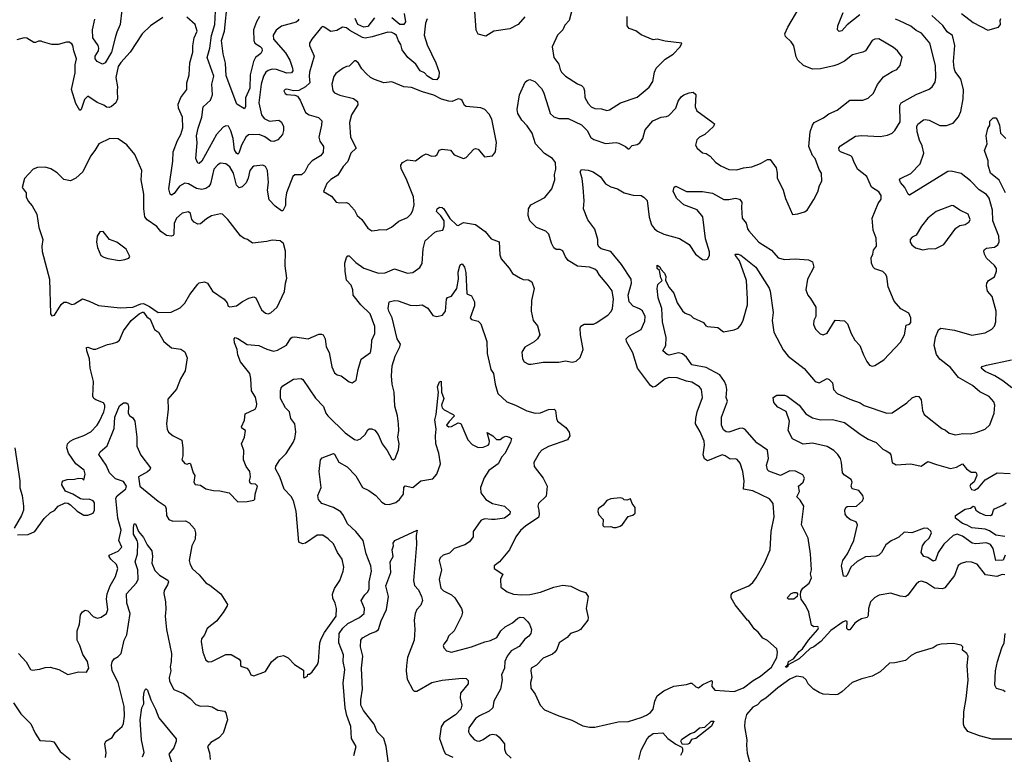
# Model space of a CAD drawing. Extents: x 1690054 to 1842981, y 782881 to 914114.
# Tile 388 of 656: x 1766622 to 1774040, y 865645 to 871181. Entities that reach past the tile are written whole.
import ezdxf

# ---------------------------------------------------------------- set-up
doc = ezdxf.new("R2010")
doc.units = 0

msp = doc.modelspace()

# ---------------------------------------------------------------- linework, layer by layer
at = {"layer": '0CON10XD'}
for points in [[(1768428.5, 871205), (1768406.2, 871165), (1768384.7, 871105.3), (1768387.2, 871025), (1768393.2, 871005), (1768435, 870977.7), (1768445.4, 870965), (1768449.5, 870945), (1768439.2, 870925), (1768398.5, 870895), (1768383.2, 870865), (1768357.3, 870765), (1768356, 870665), (1768322.8, 870592.8), (1768322.2, 870527.8), (1768315, 870508), (1768257.1, 870545), (1768176.9, 870756.9), (1768172.5, 870852.5), (1768154.2, 870924.2), (1768143.4, 871025), (1768164, 871095), (1768188, 871315)], [(1770802.3, 871327.7), (1770762, 871175), (1770730.3, 871139.7), (1770714.5, 871105.5), (1770673.3, 871065), (1770633.8, 870975), (1770646, 870895), (1770684, 870845), (1770693.3, 870805), (1770704.4, 870785), (1770735, 870756), (1770825, 870696.2), (1770855, 870683.8), (1770868.7, 870668.7), (1770876.9, 870645), (1770879.6, 870595), (1770905, 870549.2), (1770927.5, 870525), (1770955, 870511.5), (1771005, 870510), (1771045, 870497.3)], [(1767390.8, 871255), (1767379.6, 871145), (1767353.4, 871086.6), (1767342.6, 871045), (1767314.7, 870935), (1767265, 870856.2), (1767245, 870844.4), (1767206.5, 870865), (1767189.5, 870885), (1767191.2, 870905), (1767214.6, 870945), (1767218.2, 870965), (1767212.3, 870985), (1767173.6, 871043.6), (1767171.4, 871105), (1767188.3, 871185)], [(1768724.5, 871185.5), (1768718.7, 871171.3), (1768705, 871162.3), (1768595, 871132.9), (1768555, 871101.4), (1768531.4, 871065), (1768534.3, 871035), (1768625, 870931.1), (1768656.8, 870875), (1768677.8, 870815), (1768678.9, 870795), (1768668.9, 870781.1), (1768635, 870777.4), (1768555.8, 870805), (1768525, 870806.8), (1768495, 870798.2), (1768475.7, 870784.3), (1768459.2, 870755), (1768440.4, 870695), (1768423.8, 870555), (1768444, 870464), (1768462.9, 870435), (1768505, 870416.5), (1768575, 870424.2), (1768595, 870408.8), (1768608.8, 870375), (1768610, 870345), (1768601.2, 870315), (1768566.2, 870275), (1768537.8, 870262.2), (1768515, 870266.2), (1768468.8, 870298.8), (1768425, 870315.7), (1768346.4, 870313.6), (1768324.7, 870295.3), (1768292.5, 870235), (1768274, 870175), (1768265, 870167.5), (1768255, 870174.4), (1768241, 870201), (1768231.3, 870285), (1768213.8, 870343.8), (1768195, 870378), (1768175, 870381.4), (1768155, 870371.9), (1768105.5, 870315), (1767995, 870114.5), (1767975, 870097.1), (1767965, 870099.2), (1767948.2, 870135), (1767958, 870252), (1767955.2, 870304.8), (1767965.6, 870364.4), (1767995.3, 870445), (1768004.5, 870525), (1768059.4, 870575), (1768075.3, 870614.7), (1768069.2, 870695), (1768084, 870755), (1768033.5, 870895), (1768054.2, 870965), (1768067.7, 871062.3), (1768093.2, 871145), (1768096.8, 871245)], [(1770427.8, 871202.2), (1770377.5, 871145), (1770315, 871112), (1770195, 871094.3), (1770135, 871056.7), (1770075, 871071.1), (1770061.9, 871101.9), (1770051.2, 871245)], [(1771845, 870406.7), (1771856.7, 870395), (1771850, 870375), (1771784.2, 870315.8), (1771743.3, 870295), (1771724.3, 870275.7), (1771714.1, 870235.9), (1771725, 870212.5), (1771765, 870176.7), (1771795, 870171.2), (1771823.4, 870153.4), (1771865, 870108), (1771905, 870078.6), (1771965, 870052.9), (1772025, 870049.2), (1772075, 870064.2), (1772139.1, 870070.9), (1772203.5, 870096.5), (1772255, 870127.5), (1772276.9, 870126.9), (1772320, 870065), (1772330, 870025), (1772328.3, 869988.3), (1772373.3, 869895), (1772392.7, 869832.7), (1772445, 869713.3), (1772485, 869716.7), (1772535, 869733.3), (1772553.9, 869746.1), (1772606, 869825), (1772635, 869882.5), (1772648, 869932), (1772666, 869965), (1772663.8, 870025), (1772645, 870052.5), (1772615.5, 870135), (1772596.2, 870156.2), (1772566.7, 870225), (1772578.1, 870335), (1772594.6, 870385.4), (1772608.6, 870405), (1772678.3, 870441.7), (1772718.8, 870471.2), (1772781.1, 870498.9), (1772875, 870573.3), (1772975, 870573.8), (1773015, 870588.8), (1773055, 870625.8), (1773085, 870691.2), (1773129.1, 870750.9), (1773195, 870791.4), (1773231.2, 870805), (1773256.2, 870835), (1773269.3, 870899.3), (1773236.2, 870945), (1773205, 870970.8), (1773095, 871035.8), (1773065, 871034.2), (1773045, 871024), (1772993.1, 870946.9), (1772975, 870936), (1772896.7, 870915), (1772835, 870868.8), (1772785, 870844.2), (1772755, 870831.9), (1772655, 870811.1), (1772595, 870808.1), (1772526.7, 870836.7), (1772484.8, 870874.8), (1772471.7, 870901.7), (1772454.5, 870984.5), (1772434.4, 871014.4), (1772390.8, 871055), (1772387.1, 871075), (1772408.6, 871125), (1772492, 871265)], [(1772951.6, 871218.4), (1772856.9, 871143.1), (1772815, 871095.8), (1772795, 871092), (1772783.9, 871103.9), (1772786, 871135), (1772825.5, 871234.5)], [(1767701.7, 871198.3), (1767608.8, 871135), (1767545, 871074), (1767454.4, 870935), (1767385, 870858.6), (1767365, 870827.5), (1767346.2, 870745), (1767360, 870675), (1767355.4, 870644.6), (1767358.7, 870585), (1767346, 870554), (1767315, 870526.4), (1767295, 870518.8), (1767275, 870521.5), (1767256.3, 870536.3), (1767205, 870556.7), (1767135, 870603.8), (1767110.7, 870579.3), (1767085.8, 870504.2), (1767075, 870497.5), (1767045, 870550), (1767012.5, 870655), (1767039.4, 870779.4), (1767040.4, 870839.6), (1767049.2, 870885), (1767028.8, 870945), (1767022.5, 870985), (1767015, 871000), (1766995, 871012.5), (1766975, 871012.5), (1766913, 870993), (1766865, 870993.3), (1766793, 871013), (1766785, 871020), (1766765, 871020), (1766741.7, 871008.3), (1766728.3, 871008.3), (1766675, 871042.5), (1766655, 871043.3), (1766601.7, 871028.3)], [(1769692.3, 871187.7), (1769679.6, 871155), (1769668.7, 871065), (1769691.6, 870991.6), (1769757.8, 870855), (1769781.3, 870785), (1769781, 870749), (1769765, 870728.4), (1769735, 870729), (1769695, 870755.2), (1769670.7, 870780.7), (1769640, 870795), (1769606.8, 870846.8), (1769545.2, 870895), (1769504.6, 870954.6), (1769494.4, 870994.4), (1769475, 871020.4), (1769460.5, 871060.5), (1769445, 871075.3), (1769425, 871084.7), (1769395, 871085.7), (1769278.8, 871051.2), (1769225, 871041.4), (1769205, 871045.8), (1769108.9, 871098.9), (1769085, 871118.5), (1769055, 871124.5), (1769010.3, 871099.7), (1768965, 871092.9), (1768915, 871125.6), (1768905, 871128.6), (1768896.8, 871123.2), (1768822.5, 871035), (1768806, 871005), (1768806, 870985), (1768841.3, 870905), (1768804.8, 870785.2), (1768802.2, 870752.2), (1768808.2, 870705), (1768775.2, 870674.8), (1768725, 870647.9), (1768685.5, 870645.5), (1768635, 870657.5), (1768622.5, 870655), (1768613.3, 870645), (1768623.3, 870625), (1768635, 870616.2), (1768695, 870612.5), (1768715, 870604.2), (1768735.4, 870575), (1768775, 870480.5), (1768802, 870465), (1768874.5, 870444.5), (1768897.4, 870417.4), (1768896.9, 870385), (1768874.6, 870295), (1768884.1, 870264.1), (1768910.6, 870225), (1768908.9, 870181.1), (1768887.1, 870155), (1768825, 870117.5), (1768796.5, 870085), (1768769.1, 870035), (1768745, 870012.5), (1768695, 870011.2), (1768680.3, 869999.7), (1768633.3, 869875), (1768624.8, 869825), (1768625, 869780), (1768605, 869740.6), (1768595, 869740.6), (1768546.2, 869775), (1768502.4, 869822.4), (1768488.1, 869895), (1768495.4, 869955), (1768488.9, 870045), (1768475, 870073.8), (1768455, 870084), (1768385.8, 870075.8), (1768375, 870068.6), (1768355, 870043.8), (1768344.3, 869985.7), (1768329.1, 869950.9), (1768298.5, 869921.5), (1768275, 869912.7), (1768254.5, 869934.5), (1768232.7, 870025), (1768205, 870072.7), (1768175, 870095.5), (1768135, 870098.9), (1768114.1, 870085.9), (1768085, 870054), (1768060, 869945), (1768047.1, 869922.9), (1768025, 869908.4), (1767995, 869900), (1767955, 869907.8), (1767895, 869943.8), (1767865, 869948.9), (1767825.6, 869925), (1767785, 869870.6), (1767765, 869859.2), (1767755, 869866.7), (1767744.6, 869905), (1767774.7, 870115), (1767777.3, 870185), (1767810.7, 870269.3), (1767837.1, 870315), (1767851.2, 870365), (1767849.2, 870445), (1767818.5, 870515), (1767815.4, 870545), (1767836.5, 870593.5), (1767882.5, 870655), (1767880.6, 870705), (1767900, 870765), (1767903.8, 870855), (1767927.3, 870935), (1767927, 870983), (1767936.2, 871045), (1767958.5, 871095), (1767945, 871144), (1767880.9, 871200.9)], [(1769295.5, 871195), (1769245, 871128.2), (1769215, 871124.7), (1769170.6, 871145), (1769149.3, 871189.3)], [(1769518.5, 871228.5), (1769527.8, 871165), (1769515, 871144), (1769485, 871143.9), (1769425, 871193.9)], [(1771475.9, 866124.1), (1771550.7, 866159.3), (1771645, 866170.8), (1771675, 866180), (1771685, 866180), (1771715, 866153.8), (1771735, 866146.7), (1771769.3, 866170.7), (1771835, 866200), (1771840, 866195), (1771837.5, 866155), (1771858.3, 866128.3), (1772005, 866118.8), (1772075, 866146.4), (1772148, 866202), (1772203.3, 866235), (1772285, 866301.8), (1772325.6, 866375), (1772330.8, 866415), (1772325, 866440), (1772255, 866502), (1772220.9, 866520.9), (1772185.9, 866565.9), (1772155, 866590), (1772113.3, 866653.3), (1772105, 866656.7), (1772012, 866772), (1771982.5, 866825), (1771982.7, 866847.3), (1771995.6, 866864.4), (1772115, 866914.4), (1772145, 866940.8), (1772170.6, 866975), (1772234.5, 867085), (1772275.6, 867185), (1772282.9, 867325), (1772305.6, 867434.4), (1772299.4, 867535), (1772269.8, 867569.8), (1772145, 867629.2), (1772074.2, 867644.2), (1772080, 867705), (1772071.2, 867775), (1772049.7, 867839.7), (1772026.3, 867866.3), (1772015, 867871.9), (1771975, 867869.1), (1771937.5, 867895), (1771915, 867900.8), (1771805, 867857.1), (1771780.7, 867870.7), (1771770.9, 867900.9), (1771781.1, 867975), (1771777.8, 868005), (1771748.5, 868075), (1771714.4, 868135), (1771715.7, 868175), (1771726.5, 868225), (1771765.7, 868335), (1771758.8, 868395), (1771744.1, 868414.1), (1771685, 868448.6), (1771645, 868455.8), (1771575, 868480.8), (1771515, 868485.7), (1771485.5, 868474.5), (1771412.7, 868417.3), (1771392.8, 868412.8), (1771373.5, 868425), (1771276, 868556), (1771240.2, 868670.2), (1771193.5, 868755), (1771190.8, 868775), (1771212, 868795), (1771305, 868847.1), (1771331.5, 868908.5), (1771333.1, 868945), (1771315, 868985.6), (1771292, 869002), (1771245, 869022), (1771214.7, 869055), (1771205.8, 869105), (1771231.1, 869195), (1771228.4, 869225), (1771155.2, 869335.2), (1771075, 869434.5), (1771002.9, 869455), (1770986.9, 869466.9), (1770976.9, 869485), (1770976.9, 869525), (1770955, 869603.3), (1770901.7, 869671.7), (1770868.8, 869755), (1770874.2, 869815), (1770866.5, 869916.5), (1770860, 869985), (1770844.4, 870035), (1770855, 870051.2), (1770904.1, 870045.9), (1770943.4, 870033.4), (1770996.6, 869996.6), (1771035, 869942.9), (1771075, 869921.9), (1771125, 869906), (1771175, 869876), (1771245, 869859.2), (1771305, 869856), (1771325, 869843.8), (1771348.8, 869818.8), (1771363.8, 869693.8), (1771381.4, 869635), (1771404.3, 869605), (1771427, 869587), (1771475, 869565.5), (1771592.7, 869532.7), (1771666.6, 869486.6), (1771713.8, 869415), (1771765, 869373.8), (1771785, 869370), (1771805, 869376.7), (1771819.2, 869405), (1771817.8, 869432.2), (1771789.5, 869529.5), (1771768.9, 869695), (1771725, 869747.8), (1771626.2, 869786.2), (1771573.3, 869833.3), (1771544.4, 869885), (1771552.3, 869917.7), (1771565, 869926.7), (1771645, 869886.2), (1771765, 869887.3), (1771842.7, 869872.7), (1771926, 869826), (1771965, 869825.4), (1772015, 869836.5), (1772045, 869827.5), (1772063.8, 869805), (1772060, 869765), (1772065.9, 869685.9), (1772095, 869646.7), (1772104.4, 869605), (1772115, 869588.6), (1772191.4, 869505), (1772287.1, 869445), (1772335.6, 869385.6), (1772385, 869372.5), (1772465, 869377.5), (1772565, 869370), (1772596.2, 869356.2), (1772604.4, 869315), (1772557.5, 869225), (1772545.8, 869145), (1772558.8, 869105), (1772580.5, 869080.5), (1772620, 869015), (1772620, 868945), (1772606.1, 868913.9), (1772602, 868885), (1772617.7, 868847.7), (1772652.3, 868812.3), (1772675, 868806.7), (1772705, 868818.8), (1772765, 868916.2), (1772835, 868912.5), (1772857.7, 868887.7), (1772886, 868815), (1772914, 868765), (1772951.4, 868725), (1772978, 868655), (1773003.3, 868605), (1773025, 868576.7), (1773045, 868568.8), (1773065, 868573.8), (1773131.9, 868618.1), (1773258.3, 868751.7), (1773288, 868805), (1773301.7, 868878.3), (1773325, 868887.5), (1773335, 868900), (1773336.2, 868935), (1773319.5, 868969.5), (1773261.2, 869001.2), (1773209.7, 869059.7), (1773165, 869167.5), (1773154.3, 869244.3), (1773144.3, 869264.3), (1773123.9, 869283.9), (1773065, 869302.5), (1773052.5, 869315), (1773038.8, 869345), (1773036.2, 869385), (1773050, 869415), (1773054, 869445), (1773076.7, 869475), (1773073.8, 869535), (1773052, 869595), (1773044.2, 869685.8), (1773090.8, 869795), (1773112.1, 869827.9), (1773113.1, 869855), (1773095, 869882.9), (1773039.5, 869919.5), (1773005, 869998.8), (1772932.9, 870055), (1772907.6, 870112.4), (1772895, 870144), (1772882.9, 870155), (1772806.7, 870185), (1772796.2, 870195), (1772794.2, 870215), (1772805, 870230), (1772918, 870302), (1772965, 870307.7), (1773105, 870300.8), (1773159.7, 870310.3), (1773195, 870326.2), (1773216.2, 870345), (1773255, 870410), (1773252.5, 870535), (1773262, 870555), (1773375, 870616.7), (1773475, 870657.1), (1773496, 870675), (1773518.9, 870711.1), (1773524.4, 870745), (1773522.2, 870835), (1773480, 871005), (1773415, 871080.4), (1773375, 871098.1), (1773335, 871132), (1773244.2, 871174.2), (1773219.2, 871185)], [(1771045, 870497.3), (1771065, 870501.8), (1771148.8, 870555), (1771275, 870596.7), (1771365, 870672.9), (1771391.4, 870715), (1771404.3, 870785), (1771418, 870815), (1771485.9, 870884.1), (1771545, 870920), (1771597.5, 870975), (1771610, 871005), (1771485, 871018), (1771425, 871033.3), (1771395, 871030), (1771305, 871066.7), (1771265, 871096.2), (1771215, 871113.8), (1771198.8, 871135), (1771198.8, 871205)], [(1773855, 868375.8), (1773799.2, 868425), (1773695.6, 868485.6), (1773635, 868560.8), (1773555, 868622.7), (1773528, 868658), (1773511.6, 868725), (1773521.8, 868788.2), (1773545, 868844), (1773562.7, 868857.3), (1773665, 868840), (1773795, 868804.5), (1773895, 868821.9), (1773945, 868849.2), (1773965, 868871.2), (1773976.9, 868905), (1773979.6, 868985), (1773948.5, 869095), (1773914.4, 869135), (1773905.6, 869175), (1773908.6, 869195), (1773920.8, 869215), (1773966.4, 869243.6), (1773980.5, 869285), (1773980, 869305), (1773967.3, 869327.3), (1773905, 869382.9), (1773890, 869415), (1773887, 869437), (1773891.3, 869448.7), (1773905, 869459.1), (1773965, 869467.5), (1773990.6, 869485), (1774002.3, 869507.7), (1773998.9, 869548.9), (1773952.4, 869665), (1773951.2, 869745), (1773926.9, 869835), (1773905, 869863.5), (1773849.7, 869899.7), (1773785, 869967.5), (1773715, 870021.4), (1773640.3, 870040.3), (1773615, 870037.8), (1773325, 869859.2), (1773315, 869866.2), (1773291.1, 869915), (1773257.5, 869955), (1773251.2, 869975), (1773258, 869985), (1773335, 870021.9), (1773405.6, 870095), (1773434.4, 870175), (1773420.5, 870230.5), (1773401.9, 870271.9), (1773384.7, 870334.7), (1773380, 870375), (1773387.4, 870392.6), (1773432, 870425), (1773445, 870428.1), (1773475, 870423.1), (1773555, 870384.4), (1773605.5, 870384.5), (1773655, 870401.1), (1773695, 870448), (1773711.7, 870488.3), (1773730.4, 870585), (1773731.8, 870655), (1773712.9, 870732.9), (1773670.7, 870790.7), (1773661.5, 870815), (1773656.2, 870865), (1773666.9, 870985), (1773650.6, 871060.6), (1773609.7, 871089.7), (1773576.4, 871136.4), (1773495, 871211.2)], [(1773717.6, 871227.6), (1773805, 871159.2), (1773915, 871102.9), (1773996.7, 871125), (1774012.2, 871145), (1774009.2, 871175), (1774015, 871190)], [(1769275, 869590), (1769315, 869594), (1769335, 869599.2), (1769382.7, 869597.3), (1769422.7, 869617.3), (1769477.3, 869662.7), (1769545, 869690), (1769570, 869715), (1769585, 869743.3), (1769593.3, 869785), (1769588.8, 869845), (1769534.5, 869985), (1769495, 870056.7), (1769493.5, 870085), (1769505.8, 870105), (1769545, 870125.4), (1769605, 870117.1), (1769655, 870154.6), (1769685, 870168.8), (1769725, 870153.5), (1769755, 870154.3), (1769768, 870165), (1769783, 870197), (1769805, 870205.8), (1769867, 870197), (1769895, 870162.5), (1769965, 870133.8), (1769985, 870141.2), (1770044.1, 870205.9), (1770055, 870210), (1770076.7, 870205), (1770125, 870147.5), (1770185, 870153.8), (1770205.6, 870185), (1770214.3, 870255), (1770178.6, 870431.4), (1770159.3, 870469.3), (1770126, 870505), (1770095, 870516.9), (1769985, 870527.5), (1769973.3, 870535), (1769955, 870572.5), (1769945, 870580), (1769925, 870583.3), (1769880, 870565), (1769855, 870565.8), (1769800.9, 870580.9), (1769741.7, 870611.7), (1769656.2, 870636.2), (1769575, 870668.8), (1769515, 870674.7), (1769425, 870711.8), (1769365, 870703.9), (1769295, 870729.5), (1769266.2, 870745), (1769231.9, 870775), (1769199.3, 870809.3), (1769175, 870853.3), (1769155, 870870), (1769145, 870870), (1769130.7, 870859.3), (1769105, 870830), (1769083, 870827), (1769060, 870815), (1769005, 870776.2), (1768987.9, 870752.1), (1768972.9, 870695), (1768980, 870645), (1768995, 870629.2), (1769035, 870611.1), (1769138.1, 870588.1), (1769167.1, 870565), (1769169.5, 870539.5), (1769122.2, 870465), (1769105.6, 870405), (1769114.4, 870295), (1769157.3, 870212.7), (1769117.5, 870175), (1769095, 870112.5), (1769060, 870075), (1769020, 870010), (1768965, 869976.2), (1768935, 869946.7), (1768910, 869885), (1768971.2, 869851.2), (1769006.2, 869806.2), (1769035, 869800.8), (1769085, 869802.5), (1769100, 869795), (1769144.5, 869744.5), (1769165.7, 869705.7), (1769200, 869675), (1769245, 869608.8), (1769275, 869590)], [(1766605, 867300), (1766685, 867301.2), (1766735, 867323.8), (1766807.3, 867422.7), (1766855, 867466.7), (1766885, 867482.5), (1766912.5, 867515), (1766965, 867540), (1766985, 867537.5), (1767006, 867526), (1767055, 867476.7), (1767105, 867446.7), (1767135, 867446.7), (1767175, 867463.3), (1767186, 867485), (1767185, 867540), (1767175.8, 867555), (1767145, 867568.1), (1767105, 867566), (1767081.2, 867571.2), (1767023.3, 867605), (1766966.9, 867626.9), (1766940.8, 867675), (1766942, 867695), (1766950, 867705), (1766980, 867715), (1767035, 867717.5), (1767066.1, 867726.1), (1767092.5, 867722.5), (1767105, 867710), (1767115.8, 867755), (1767107.5, 867785), (1767044.1, 867834.1), (1766990, 867915), (1766976.9, 867955), (1766983.1, 867985), (1767002.5, 868005), (1767029.8, 868020.2), (1767105, 868047.9), (1767157.5, 868075), (1767205, 868125.8), (1767223.5, 868155), (1767256, 868225), (1767263.3, 868255), (1767264, 868275), (1767253.7, 868293.7), (1767195, 868315.4), (1767180, 868325), (1767172.8, 868342.8), (1767178.1, 868455), (1767153.1, 868555), (1767147.9, 868625), (1767126.9, 868685), (1767125, 868710), (1767135, 868714), (1767175, 868698.1), (1767195, 868698.6), (1767283.8, 868733.8), (1767321.2, 868741.2), (1767355, 868751.2), (1767373.3, 868765), (1767403.8, 868835), (1767462.5, 868915), (1767522.9, 868965), (1767547.4, 868977.4), (1767555, 868975.6), (1767581.1, 868941.1), (1767605.3, 868925), (1767636.6, 868846.6), (1767666.9, 868825), (1767707.1, 868755), (1767765, 868707.8), (1767837, 868697), (1767865, 868676.7), (1767883, 868633), (1767868.6, 868535), (1767832.5, 868475), (1767803.7, 868396.3), (1767737.9, 868322.1), (1767739.5, 868245), (1767728.1, 868135), (1767732.5, 868095), (1767742.4, 868072.4), (1767778, 868045), (1767842.7, 868012.7), (1767851.2, 867955), (1767851.2, 867895), (1767843.8, 867865), (1767865, 867836.7), (1767885, 867832.5), (1767895, 867837.5), (1767905, 867840), (1767910, 867835), (1767930, 867765), (1767942.5, 867745), (1767933.3, 867695), (1767945, 867677.5), (1767985, 867672.5), (1768025, 867646.7), (1768081.7, 867631.7), (1768130.7, 867630.7), (1768200, 867615), (1768265, 867547.1), (1768335, 867550.8), (1768385, 867560), (1768393.6, 867566.4), (1768396.7, 867605), (1768413.3, 867665), (1768399.5, 867679.5), (1768365, 867683.3), (1768359.3, 867689.3), (1768353.8, 867705), (1768361.2, 867735), (1768355.4, 867775.4), (1768329.4, 867815), (1768307.1, 867865), (1768310, 867935), (1768294.2, 867985), (1768315.6, 868034.4), (1768323.9, 868083.9), (1768295, 868103.3), (1768292.9, 868112.9), (1768316.1, 868163.9), (1768320, 868210), (1768395, 868246), (1768405.6, 868265), (1768407.8, 868285), (1768397.4, 868337.4), (1768369.2, 868385), (1768364.2, 868475.8), (1768355.5, 868515), (1768285, 868602.2), (1768265.7, 868655), (1768260.9, 868695), (1768240.8, 868745), (1768237.8, 868775), (1768244.7, 868785.3), (1768265, 868779.1), (1768335, 868733.8), (1768422.5, 868725), (1768485, 868696.8), (1768535, 868682.7), (1768565, 868690), (1768632.4, 868727.6), (1768665, 868781.4), (1768675, 868788.1), (1768695, 868790.6), (1768795, 868775.8), (1768875, 868810.8), (1768895, 868812), (1768908.8, 868805), (1768924, 868775), (1768930, 868715), (1768952.5, 868672.5), (1768974.5, 868565), (1768995, 868520), (1769013.6, 868503.6), (1769045, 868496), (1769105, 868451.2), (1769125.9, 868444.1), (1769155.8, 868465), (1769171.2, 868545), (1769195, 868623.3), (1769265, 868673.8), (1769273.1, 868715), (1769274.4, 868765), (1769298.9, 868815), (1769298.9, 868868.9), (1769262.5, 868965), (1769192.5, 869032.5), (1769135.4, 869105), (1769132.5, 869145), (1769119.2, 869179.2), (1769085, 869217.5), (1769072.9, 869285), (1769071.2, 869345), (1769085, 869388.9), (1769095, 869400.9), (1769105, 869400.8), (1769155, 869350.5), (1769215, 869309.1), (1769325, 869271.9), (1769375, 869272.9), (1769445, 869303.1), (1769545, 869271.9), (1769585, 869275.8), (1769636.6, 869313.4), (1769655, 869343.3), (1769660.8, 869455), (1769676.3, 869513.7), (1769750.7, 869579.3), (1769768, 869588), (1769810, 869595), (1769820.6, 869625), (1769818.9, 869665), (1769795, 869702.9), (1769763.3, 869735), (1769766.9, 869755), (1769785, 869768.2), (1769805, 869765.3), (1769816.3, 869756.3), (1769863.4, 869683.4), (1769915, 869632.5), (1769925, 869628.8), (1769966.4, 869653.6), (1770055, 869638), (1770130, 869585), (1770175, 869528.8), (1770235, 869508), (1770238.5, 869408.5), (1770248.7, 869378.7), (1770309.2, 869309.2), (1770335, 869268), (1770395, 869232), (1770415, 869224), (1770455, 869221.2), (1770480, 869205), (1770497.5, 869155), (1770477.1, 869065), (1770475.8, 868985), (1770490, 868915), (1770522.7, 868872.7), (1770541.2, 868805), (1770522, 868775), (1770497.4, 868752.6), (1770427.3, 868712.7), (1770404, 868675), (1770410, 868625), (1770422.1, 868602.1), (1770455, 868585.8), (1770475, 868584.4), (1770565, 868600.8), (1770685, 868600), (1770735, 868611.2), (1770785, 868598.8), (1770813.6, 868606.4), (1770843.6, 868636.4), (1770866.7, 868695), (1770848, 868805), (1770843.8, 868855), (1770849.3, 868870.7), (1770875, 868886.2), (1770945, 868886.2), (1770965, 868896.2), (1771052, 868955), (1771077.6, 868982.4), (1771087.1, 869005), (1771095.4, 869075), (1771085, 869136.7), (1771048.3, 869188.3), (1770989.2, 869255), (1770973.8, 869285), (1770955, 869300), (1770915, 869315.7), (1770824.5, 869324.5), (1770755, 869366.7), (1770735, 869392.5), (1770715, 869438.8), (1770695, 869448), (1770665, 869448), (1770645, 869461.2), (1770627.6, 869497.6), (1770608.8, 869565), (1770585, 869587.5), (1770516, 869615), (1770466.2, 869666.2), (1770452.8, 869705), (1770455.5, 869755), (1770473.7, 869786.3), (1770578.8, 869841.2), (1770630, 869905), (1770654.1, 869975), (1770650.7, 870015), (1770661.2, 870055), (1770658.6, 870105), (1770637.3, 870135), (1770575, 870172.5), (1770509.2, 870245), (1770484.1, 870325), (1770445, 870380), (1770404.2, 870424.2), (1770374.2, 870475), (1770370, 870505), (1770388.8, 870615), (1770431.2, 870708.8), (1770445, 870722.9), (1770465, 870729.4), (1770503.8, 870715), (1770552.6, 870662.6), (1770567.8, 870635), (1770605, 870517.5), (1770617.8, 870475), (1770645, 870449.5), (1770685, 870436.5), (1770755, 870436.9), (1770855, 870389.2), (1770896.9, 870345), (1770924, 870294), (1770946.8, 870276.8), (1771035, 870247.1), (1771115, 870254.3), (1771135, 870250.8), (1771185.8, 870225.8), (1771205, 870206.7), (1771215, 870207.5), (1771237.3, 870232.7), (1771275, 870240.8), (1771295, 870253.8), (1771316, 870285), (1771335, 870352), (1771391.9, 870418.1), (1771453.7, 870446.3), (1771495, 870450), (1771512.4, 870457.6), (1771565.3, 870514.7), (1771584, 870566), (1771605, 870599.2), (1771626, 870615), (1771665, 870630), (1771695, 870634), (1771716.8, 870616.8), (1771712.2, 870525), (1771723.1, 870495), (1771845, 870406.7)], [(1774050, 869875), (1774000.4, 869970.4), (1773936.2, 870025), (1773917.8, 870085), (1773917.7, 870117.7), (1773891.2, 870195), (1773910, 870245), (1773904.2, 870305), (1773915, 870360), (1773930, 870385), (1773930, 870415), (1773955, 870440), (1773975, 870440), (1773985, 870427.5), (1774004, 870385), (1774011.2, 870325), (1774052, 870285)], [(1766865, 868949.2), (1766885, 868954), (1766935.7, 869034.3), (1766955, 869053.3), (1766975, 869051.2), (1767015, 869033.8), (1767035, 869038.8), (1767095, 869076), (1767145, 869060), (1767215, 869026), (1767379.5, 869009.5), (1767475.7, 869015.7), (1767535, 869039.2), (1767555, 869041.4), (1767600.2, 869020.2), (1767665, 868974.3), (1767763, 868977), (1767830.9, 869009.1), (1767865.6, 869044.4), (1767905, 869110), (1767965, 869186.7), (1767975, 869196.7), (1768015, 869206), (1768035.8, 869195.8), (1768074.3, 869134.3), (1768163.3, 869075), (1768185, 869047.5), (1768193.2, 869023.2), (1768205, 869016), (1768255, 869024), (1768301.7, 869058.3), (1768348.6, 869081.4), (1768385, 869091.2), (1768400, 869085), (1768444.3, 868994.3), (1768475, 868968.8), (1768495, 868964), (1768515, 868971.2), (1768562, 869015), (1768616.7, 869133.3), (1768624, 869195), (1768635.8, 869234.2), (1768620.9, 869325), (1768625.8, 869435.8), (1768610.8, 869495), (1768585.4, 869515.4), (1768525, 869520), (1768485, 869508.4), (1768376.1, 869496.1), (1768337.5, 869525), (1768313, 869533), (1768285, 869552.5), (1768189.5, 869675), (1768150, 869715), (1768135, 869718.5), (1768066.6, 869703.4), (1768028.9, 869681.1), (1767985, 869641.9), (1767965, 869640.6), (1767936.2, 869655), (1767920, 869675), (1767909.5, 869719.5), (1767893.6, 869733.6), (1767845, 869722.5), (1767804.3, 869685), (1767787.1, 869645), (1767784.3, 869565.7), (1767778.8, 869555), (1767765, 869548.6), (1767728, 869555), (1767685, 869585.7), (1767655, 869623.1), (1767583, 869673), (1767565.4, 869695.4), (1767556.4, 869755), (1767558.1, 869865), (1767537.5, 869975), (1767543.3, 870043.3), (1767488.8, 870165), (1767428.7, 870238.7), (1767364.1, 870284.1), (1767300, 870285), (1767217.5, 870245), (1767188.8, 870195), (1767155, 870152.5), (1767098.8, 870035), (1767045, 869986.7), (1767005, 869967.5), (1766955, 869977.5), (1766905, 870026.7), (1766856.7, 870056.7), (1766815, 870070), (1766757, 870067), (1766722.5, 870055), (1766658.8, 869985), (1766640, 869915), (1766670, 869875), (1766671.2, 869845), (1766685, 869812.5), (1766715, 869777.5), (1766751.2, 869715), (1766766, 869615), (1766797.5, 869525), (1766790, 869475), (1766792, 869435), (1766847.8, 869225), (1766854.6, 868964.6), (1766865, 868949.2)], [(1773425, 869447.5), (1773465, 869453.3), (1773525, 869456.7), (1773585, 869486.7), (1773675, 869610), (1773705, 869628.8), (1773745, 869636.7), (1773775, 869657.5), (1773782.5, 869675), (1773767.5, 869715), (1773706, 869746), (1773658.3, 869778.3), (1773645, 869780), (1773527.5, 869735), (1773465, 869686.2), (1773416.7, 869625), (1773375, 869557.5), (1773345, 869542.5), (1773330, 869525), (1773330, 869505), (1773342.5, 869485), (1773371.7, 869461.7), (1773425, 869447.5)], [(1767375, 869366), (1767415, 869373.8), (1767445, 869383.3), (1767451.2, 869395), (1767425, 869452.5), (1767355, 869503.8), (1767297.5, 869525), (1767250, 869585), (1767225, 869582.5), (1767205, 869550), (1767201.2, 869505), (1767208.8, 869465), (1767233.8, 869405), (1767255, 869390), (1767285, 869380.8), (1767375, 869366)], [(1774045, 866998.5), (1774025, 866999.5), (1773984.7, 866985.3), (1773898.1, 866998.1), (1773835, 867078.6), (1773793.2, 867093.2), (1773755, 867095.6), (1773715, 867082.9), (1773693.1, 867066.9), (1773665, 866991.4), (1773590.8, 866899.2), (1773575, 866893.1), (1773515, 866897.2), (1773455, 866937.7), (1773415, 866949.1), (1773395, 866943.5), (1773375, 866928.1), (1773313.8, 866845), (1773295, 866832), (1773255, 866836), (1773185, 866860), (1773097, 866843), (1773065, 866826), (1773030.8, 866795), (1773016.9, 866745), (1773015, 866690), (1773006.7, 866675), (1772965, 866666), (1772935, 866649.2), (1772915, 866634), (1772875, 866583.8), (1772863.8, 866583.8), (1772854.3, 866594.3), (1772856.9, 866646.9), (1772845, 866650.6), (1772825, 866643.8), (1772732.4, 866577.6), (1772658.6, 866495), (1772605, 866454.8), (1772577.4, 866442.6), (1772495.6, 866365), (1772411.7, 866318.3), (1772406, 866305), (1772395, 866300), (1772392.5, 866305), (1772408.3, 866321.7), (1772414.2, 866345), (1772452.5, 866365), (1772495, 866420.6), (1772520.4, 866439.6), (1772565.4, 866505), (1772634.2, 866585), (1772639.2, 866599.2), (1772635, 866608), (1772605, 866605.6), (1772587.9, 866617.9), (1772568.5, 866715), (1772544.4, 866765), (1772509.5, 866815), (1772503.8, 866845), (1772508, 866872), (1772522.7, 866897.3), (1772570, 866935), (1772586.7, 866975), (1772580, 867005), (1772586.2, 867035), (1772580.8, 867155), (1772561.1, 867275), (1772513.3, 867375), (1772530.4, 867515), (1772501.2, 867561.2), (1772478, 867585), (1772495.8, 867624.2), (1772490, 867665), (1772525, 867696), (1772534.4, 867725), (1772521.1, 867751.1), (1772468, 867778), (1772425, 867780.5), (1772395, 867765.8), (1772355, 867746.7), (1772265, 867778.8), (1772255, 867788.8), (1772247.8, 867825), (1772262.5, 867875), (1772257.1, 867937.1), (1772175, 867991.1), (1772085, 868095.4), (1772065, 868102.5), (1772045, 868101.3), (1771965, 868072.5), (1771945.7, 868075.7), (1771925, 868090), (1771910, 868125), (1771910.6, 868185), (1771955.6, 868305), (1771944.7, 868334.7), (1771948.7, 868395), (1771944.6, 868425), (1771931.5, 868455), (1771896.2, 868505), (1771795, 868559), (1771685, 868580.4), (1771646.7, 868636.7), (1771615, 868662.2), (1771585, 868669.1), (1771515, 868653.6), (1771498.9, 868658.9), (1771466.2, 868685), (1771490.8, 868725), (1771491.9, 868785), (1771464, 868904), (1771459.1, 869005), (1771433.3, 869085), (1771425.6, 869155), (1771430, 869185), (1771463.3, 869215), (1771451.9, 869235), (1771441.2, 869291.2), (1771424, 869305), (1771425, 869330), (1771445, 869318.8), (1771451.7, 869301.7), (1771480.3, 869270.3), (1771489.2, 869245), (1771487.5, 869215), (1771515, 869163.3), (1771551.2, 869121.2), (1771575, 869048), (1771615, 868986), (1771635, 868969.4), (1771675.4, 868955.4), (1771695, 868934), (1771775, 868900), (1771792.5, 868875), (1771805, 868867.8), (1771882.3, 868862.3), (1771925, 868828.6), (1772005, 868843.3), (1772035, 868856.9), (1772056.7, 868883.3), (1772073.1, 868916.9), (1772105, 869032.5), (1772105.4, 869075), (1772096.9, 869215), (1772044.6, 869364.6), (1772013.8, 869405), (1772012.5, 869415), (1772035, 869414.2), (1772055, 869405.5), (1772167.5, 869315), (1772267.6, 869157.6), (1772275.7, 869135.7), (1772298.1, 868975), (1772290.6, 868915), (1772304.4, 868825), (1772373, 868693), (1772411.9, 868645), (1772532.2, 868552.2), (1772615, 868454.2), (1772645, 868444.4), (1772705, 868476.7), (1772720.6, 868470.6), (1772745.4, 868445.4), (1772754.4, 868395), (1772782, 868365), (1772875, 868320), (1772955, 868292.8), (1772985, 868272.5), (1773155.6, 868215.6), (1773195, 868218.5), (1773305, 868292.9), (1773345, 868330), (1773375, 868344), (1773395, 868341.2), (1773414, 868315), (1773423.5, 868235), (1773435.7, 868205), (1773569.1, 868099.1), (1773597, 868087), (1773624.4, 868064.4), (1773672.2, 868052.2), (1773726.4, 868063.6), (1773785, 868061.2), (1773829.2, 868070.8), (1773895, 868094), (1773931.2, 868128.8), (1773963.3, 868215), (1773968, 868275), (1773962.3, 868302.3), (1773925, 868340.8), (1773855, 868375.8)], [(1766611.9, 866405), (1766671.4, 866341.4), (1766703.6, 866285), (1766715, 866280), (1766775, 866285.4), (1766815, 866298.5), (1766852.5, 866302.5), (1766917.5, 866285), (1766985, 866247.5), (1767065, 866266.7), (1767126.4, 866263.6), (1767143.3, 866295), (1767133.8, 866345), (1767097.3, 866397.3), (1767075.8, 866465), (1767054.3, 866505), (1767055.7, 866575), (1767072.9, 866625), (1767081.1, 866695), (1767095, 866719.2), (1767115, 866730.8), (1767135, 866726.2), (1767174.5, 866684.5), (1767205, 866670.8), (1767235, 866678), (1767275, 866706.7), (1767285.7, 866735), (1767277.1, 866815), (1767281.4, 866855), (1767304.6, 866915.4), (1767342.7, 866985), (1767362.7, 867045), (1767351.2, 867075), (1767308.9, 867115), (1767295.7, 867135), (1767296, 867145), (1767365.2, 867174.8), (1767390.6, 867205), (1767368.2, 867255), (1767386.7, 867335), (1767362, 867425), (1767346.6, 867575), (1767356.2, 867593.8), (1767421.2, 867645), (1767427.5, 867665), (1767405, 867700), (1767345, 867720), (1767298.6, 867765), (1767274.8, 867824.8), (1767218.6, 867905), (1767228.6, 867925), (1767281.2, 867968.8), (1767335, 868100), (1767338.6, 868185), (1767375, 868272), (1767405, 868294.4), (1767423.4, 868293.4), (1767435.7, 868285), (1767442.9, 868265), (1767438.8, 868215), (1767448.8, 868198.8), (1767475, 868180), (1767488.6, 868155), (1767505.6, 868035), (1767503.9, 867966.1), (1767535, 867900), (1767607.5, 867805), (1767601.5, 867788.5), (1767585.9, 867774.1), (1767516.7, 867735), (1767527.5, 867665), (1767665, 867551.4), (1767717.9, 867517.9), (1767725.8, 867495.8), (1767727.1, 867445), (1767744.5, 867414.5), (1767775, 867402.2), (1767870, 867405), (1767898.6, 867388.6), (1767939.2, 867345), (1767947.5, 867315), (1767944.3, 867265.7), (1767919.2, 867215), (1767898.1, 867105), (1767905.6, 867075), (1767923.6, 867043.6), (1767975, 866998), (1768025, 866936.2), (1768055, 866920), (1768138, 866855), (1768186.7, 866775), (1768186.2, 866765), (1768155, 866713.3), (1768105, 866648.6), (1768035, 866593.3), (1768013.8, 866545), (1767992, 866515), (1767988.8, 866495), (1768001.2, 866415), (1768025, 866353.3), (1768045, 866342), (1768070, 866345), (1768175, 866396.7), (1768215, 866396.2), (1768275, 866362.5), (1768286.1, 866346.1), (1768286.7, 866315), (1768296.1, 866306.1), (1768333.8, 866293.8), (1768350, 866275), (1768362.5, 866245), (1768385, 866237.5), (1768475, 866270), (1768518.3, 866341.7), (1768565, 866380), (1768609.3, 866389.3), (1768645, 866372.5), (1768692.1, 866322.1), (1768759.3, 866279.3), (1768760, 866225), (1768765, 866222.5), (1768790, 866235), (1768791.7, 866248.3), (1768805, 866250), (1768825, 866267.5), (1768865, 866322.5), (1768872, 866345), (1768884.5, 866485), (1768893.6, 866515), (1768918.2, 866561.8), (1769007.3, 866685), (1769009.1, 866745), (1768998.9, 866785), (1768981.1, 866821.1), (1768978.7, 866851.3), (1768994.6, 866895.4), (1769034.6, 866955.4), (1769060, 867025), (1769063.1, 867055), (1769051.4, 867115), (1769016, 867165), (1768985, 867230), (1768945, 867268.8), (1768905, 867296.7), (1768864.1, 867295.9), (1768775, 867236.2), (1768751.7, 867231.7), (1768724.2, 867244.2), (1768705, 867476.7), (1768685.2, 867555.2), (1768667.8, 867587.8), (1768613.5, 867643.5), (1768580.8, 867735), (1768548.5, 867795), (1768552.7, 867817.3), (1768581.2, 867865), (1768629.1, 867910.9), (1768682.5, 867995), (1768695.7, 868025), (1768701.4, 868075), (1768695.8, 868135), (1768665, 868176.7), (1768655.7, 868225), (1768623.5, 868255), (1768587.1, 868325), (1768586.8, 868383.2), (1768592.3, 868407.7), (1768605, 868422.5), (1768685, 868471.2), (1768743.9, 868476.1), (1768755, 868470), (1768849.4, 868329.4), (1768911.4, 868265), (1768928.9, 868215), (1768942.5, 868195), (1769075, 868068.6), (1769145, 868018.1), (1769165, 868011.1), (1769188.8, 868021.2), (1769225, 868054), (1769245, 868091.2), (1769255, 868098), (1769275, 868097.5), (1769297.5, 868087.5), (1769324, 868055), (1769353.3, 867985), (1769391.2, 867935), (1769425, 867870), (1769435, 867863.8), (1769452, 867875), (1769475, 867938.8), (1769481.6, 867985), (1769471.8, 868035), (1769478.8, 868085), (1769476.1, 868135), (1769467.7, 868195), (1769447.8, 868267.8), (1769442.8, 868375), (1769428.8, 868435), (1769422.9, 868497.1), (1769428.8, 868571.2), (1769451, 868645), (1769486.6, 868715), (1769490.8, 868735), (1769466.5, 868776.5), (1769428.4, 868935), (1769402.5, 868985), (1769399.3, 869005), (1769405.5, 869054.5), (1769445.5, 869064.5), (1769473.4, 869063.4), (1769565, 869030.6), (1769615, 869026.9), (1769655, 869031.4), (1769696.6, 869006.6), (1769735, 868950.8), (1769765, 868944.5), (1769807, 868953), (1769830, 868985), (1769836.7, 869075), (1769845, 869086.7), (1769875, 869096.7), (1769916, 869154), (1769928.8, 869225), (1769925, 869277.5), (1769938, 869325), (1769945, 869336.7), (1769955, 869340), (1769973.3, 869315), (1769983.1, 869275), (1769990, 869115), (1770025, 869100), (1770049.4, 869055), (1770048.6, 869025), (1770017.1, 868935), (1770025, 868920.8), (1770075, 868908.2), (1770095, 868890), (1770142.5, 868755), (1770143.6, 868665), (1770167.8, 868567.8), (1770172.6, 868545), (1770190.5, 868515), (1770203.5, 868435), (1770224.5, 868365), (1770290.9, 868300.9), (1770356.8, 868276.8), (1770443.6, 868233.6), (1770505, 868215.7), (1770545, 868218.6), (1770605, 868244.3), (1770647.5, 868245), (1770658, 868235), (1770665.6, 868175.6), (1770674.6, 868154.6), (1770736.6, 868106.6), (1770762.3, 868072.3), (1770766, 868045), (1770748.8, 868015), (1770605.4, 867964.6), (1770555, 867935.8), (1770536, 867915), (1770496, 867845), (1770498.8, 867815), (1770567, 867727), (1770596.9, 867665), (1770588.9, 867591.1), (1770531.1, 867535), (1770526.7, 867515), (1770534.2, 867485.8), (1770536.8, 867453.2), (1770530, 867430), (1770435, 867367.1), (1770395, 867332.5), (1770360.8, 867285), (1770312, 867185), (1770236.2, 867095), (1770197.5, 867065), (1770197.5, 867045), (1770261.7, 867001.7), (1770243.3, 866965), (1770246.7, 866905), (1770295, 866868.8), (1770343, 866853), (1770405, 866845.6), (1770465, 866848.5), (1770545, 866865.6), (1770645.4, 866904.6), (1770715, 866920), (1770775, 866911.5), (1770845, 866876), (1770885, 866863.8), (1770903.8, 866835), (1770888.8, 866745), (1770903.8, 866675), (1770901.2, 866655), (1770846, 866585), (1770825, 866571.9), (1770772, 866555), (1770745.8, 866525), (1770685.6, 866485), (1770668.2, 866435), (1770654.2, 866415), (1770635, 866399.4), (1770565, 866368.6), (1770515, 866316), (1770476.2, 866295), (1770472, 866275), (1770480, 866225), (1770470, 866185), (1770473.6, 866143.6), (1770505, 866097.5), (1770544.3, 866014.3), (1770575, 865980), (1770684.5, 865934.5), (1770782.6, 865902.6), (1770865, 865860), (1770915, 865850), (1770955, 865850), (1771130, 865890), (1771207.6, 865892.4), (1771305, 865921.9), (1771345, 865940), (1771375, 865959.5), (1771395, 865984.4), (1771407.3, 866045), (1771423.5, 866086.5), (1771475.9, 866124.1)], [(1774096.4, 868406.4), (1774029.2, 868459.2), (1773967.8, 868497.8), (1773895, 868528.6), (1773866.7, 868555), (1773873, 868567), (1773905, 868578.6), (1774095, 868618.8)], [(1769139.2, 865635), (1769157.1, 865705), (1769121.4, 865765), (1769117.5, 865855), (1769087.4, 865937.4), (1769075.3, 865995), (1769060.2, 866180.2), (1769071.2, 866285), (1769057.9, 866345), (1769061.5, 866395), (1769026.7, 866485), (1769030, 866555), (1769056.5, 866595), (1769095, 866630.3), (1769182.9, 866677.1), (1769216.7, 866705), (1769219.4, 866745), (1769194.2, 866805), (1769222.4, 866847.6), (1769245, 866868.8), (1769255, 866892.5), (1769254.4, 866945), (1769271.9, 867025), (1769266.8, 867065), (1769231.6, 867155), (1769209.3, 867255), (1769155, 867323.9), (1769090.6, 867380.6), (1769061.5, 867445), (1769041.4, 867471.4), (1768985, 867503.8), (1768898, 867535), (1768872, 867565), (1768868, 867595), (1768894, 867655), (1768878.1, 867775), (1768888.1, 867865), (1768901.2, 867878.8), (1768985, 867910.8), (1768995, 867906.2), (1769027.4, 867847.4), (1769090.3, 867810.3), (1769153.9, 867743.9), (1769204.7, 867654.7), (1769251.7, 867631.7), (1769306, 867596), (1769349.2, 867545), (1769375, 867531.1), (1769405, 867528.5), (1769456.4, 867543.6), (1769483.6, 867565), (1769513.4, 867605), (1769516, 867655), (1769525, 867668), (1769585, 867656.2), (1769645, 867706.2), (1769735, 867720), (1769765.6, 867755), (1769791.9, 867835), (1769779.2, 867915), (1769757.7, 867985), (1769754.7, 868045), (1769760, 868095), (1769750.2, 868165), (1769760.5, 868205), (1769776.7, 868375), (1769770, 868415), (1769785, 868452.5), (1769797, 868457), (1769800, 868375), (1769817.1, 868325), (1769800.8, 868275), (1769805.6, 868255), (1769820.5, 868240.5), (1769888.8, 868205), (1769897.1, 868195), (1769856.7, 868153.3), (1769838, 868125), (1769855, 868111.9), (1769875, 868114.5), (1769925, 868142.9), (1769945, 868138.5), (1769998, 868015), (1770030.8, 867980.8), (1770075, 867957.9), (1770115, 867959.6), (1770151.2, 867975), (1770160, 867985), (1770160.8, 868005), (1770145, 868070), (1770186.7, 868045), (1770215, 868016.7), (1770241.7, 868018.3), (1770264.3, 868035.7), (1770285, 868042), (1770312.5, 868035), (1770326.2, 868025), (1770320, 867995), (1770277, 867913), (1770253.9, 867886.1), (1770225.7, 867835), (1770155.4, 867784.6), (1770121.2, 867728.8), (1770093.3, 867655), (1770095.7, 867615), (1770135, 867565.6), (1770185, 867535.5), (1770275, 867513.8), (1770316.9, 867475), (1770314.2, 867455), (1770275, 867424.4), (1770205, 867413.3), (1770177.5, 867415), (1770125, 867419.2), (1770095, 867405.8), (1770039.2, 867325), (1770038.1, 867285), (1770009.6, 867245), (1769975, 867224.5), (1769896, 867195), (1769860.3, 867159.7), (1769812, 867145), (1769789.4, 867125), (1769782.3, 867105), (1769800, 867035), (1769782.6, 866962.6), (1769795, 866896.2), (1769815, 866876.9), (1769875, 866847.1), (1769900.8, 866825), (1769950.5, 866745), (1769958.8, 866715), (1769950, 866685), (1769894.1, 866575.9), (1769852, 866535), (1769842.7, 866507.3), (1769816.7, 866475), (1769812.5, 866465), (1769816.4, 866446.4), (1769837.5, 866425), (1769875, 866414), (1770026.3, 866453.7), (1770127.4, 866492.6), (1770168.3, 866501.7), (1770216.2, 866525), (1770247.5, 866575), (1770280.8, 866605), (1770335, 866635.8), (1770375, 866672), (1770392.1, 866677.9), (1770416.7, 866675), (1770447, 866647), (1770463.3, 866625), (1770478.8, 866585), (1770472, 866555), (1770458, 866535), (1770427.3, 866512.7), (1770385, 866458.1), (1770324.7, 866425.3), (1770294.2, 866385.8), (1770277.5, 866345), (1770273.9, 866295), (1770251.1, 866245), (1770255.9, 866205), (1770244.5, 866135), (1770193.8, 866045), (1770186.5, 865995), (1770158.7, 865971.3), (1770085, 865936.2), (1770055, 865915.5), (1770005.9, 865844.1), (1770003.8, 865815), (1770013.8, 865795), (1770045, 865756.2), (1770065, 865746), (1770085, 865744.3), (1770115, 865756), (1770165, 865791.2), (1770185, 865796), (1770215, 865791.2), (1770234.3, 865774.3), (1770273.8, 865725), (1770274.2, 865684.2), (1770285, 865653.8), (1770324, 865615)], [(1772813.6, 867843.6), (1772805.6, 867875), (1772784.7, 867905), (1772755, 867934.2), (1772705, 867965.3), (1772595, 867988.9), (1772525, 867981.1), (1772445, 868022.9), (1772411.4, 868085), (1772421.9, 868155), (1772397.4, 868227.4), (1772335, 868260), (1772303.3, 868295), (1772297.5, 868332.5), (1772325, 868352.5), (1772385, 868352.5), (1772403.6, 868343.6), (1772494, 868275), (1772545, 868211.2), (1772595, 868181.2), (1772655, 868165.8), (1772745, 868167.8), (1772835.4, 868145.4), (1772955, 868058.1), (1773015, 868020.6), (1773073.8, 867995), (1773125, 867944), (1773151.2, 867931.2), (1773175.9, 867915.9), (1773185, 867902.5), (1773194, 867845), (1773225.7, 867825.7), (1773335, 867834.3), (1773413.9, 867816.1), (1773465, 867852.5), (1773528.3, 867828.3), (1773635, 867799.5), (1773680.8, 867809.2), (1773725, 867834.2), (1773755, 867797.1), (1773791.2, 867771.2), (1773825, 867770.8), (1773831.7, 867761.7), (1773833.5, 867745), (1773811.9, 867698.1), (1773784.8, 867675.2), (1773781.1, 867665), (1773791.7, 867641.7), (1773815, 867636.2), (1773845, 867653.5), (1773895, 867712.7), (1773985, 867765.6), (1774085, 867760)], [(1766584.4, 867955), (1766624.4, 867705), (1766622.3, 867652.3), (1766641.2, 867595), (1766651.2, 867515), (1766650, 867485), (1766635.9, 867444.1), (1766580.7, 867349.3)], [(1774045.3, 867145), (1774031.1, 867108.9), (1773975.4, 867105.4), (1773956.6, 867195), (1773935, 867225.3), (1773905, 867238.2), (1773825, 867231.2), (1773797, 867237), (1773725, 867288.9), (1773685, 867303.8), (1773655, 867293.8), (1773585, 867228.5), (1773540.5, 867165), (1773521.7, 867108.3), (1773505, 867101.1), (1773465, 867127.5), (1773433.3, 867135), (1773412.5, 867165), (1773424.7, 867215), (1773444.6, 867245.4), (1773475.1, 867274.9), (1773491.1, 867315), (1773487.1, 867327.1), (1773465, 867345.4), (1773435, 867349.7), (1773344.4, 867314.4), (1773285, 867319.2), (1773245, 867281.5), (1773221.2, 867268.8), (1773187.4, 867252.6), (1773147.4, 867222.6), (1773113.6, 867166.4), (1773093.8, 867145), (1773075, 867138.6), (1772995, 867133.8), (1772930.9, 867099.1), (1772884.4, 867055), (1772855, 866994.2), (1772845, 866986), (1772828, 866988), (1772814.5, 867064.5), (1772822.7, 867105), (1772857.8, 867155), (1772906.9, 867255), (1772933.8, 867375), (1772925, 867396.7), (1772882.3, 867412.3), (1772858.3, 867428.3), (1772840, 867455), (1772838.9, 867485), (1772846.9, 867505), (1772857, 867513), (1772925.4, 867514.6), (1772972, 867555), (1772980, 867575), (1772974.4, 867595), (1772945, 867633.5), (1772894, 867645), (1772887.5, 867665), (1772893.3, 867695), (1772887.3, 867715), (1772835, 867748.4), (1772821.4, 867765), (1772813.6, 867843.6)], [(1771115, 867353.3), (1771145, 867363.3), (1771163, 867377), (1771205, 867437.5), (1771241.7, 867448.3), (1771258.3, 867461.7), (1771260, 867505), (1771236.7, 867535), (1771225, 867570), (1771195, 867560), (1771175, 867562.5), (1771165, 867572.5), (1771145, 867578.8), (1771075, 867570), (1771045, 867556.7), (1771017.7, 867522.3), (1770980, 867495), (1770976.7, 867475), (1770985, 867450), (1771017.5, 867415), (1771015, 867370), (1771025, 867360), (1771075, 867362.5), (1771095, 867353.3), (1771115, 867353.3)], [(1774045, 867287.3), (1773975, 867296.8), (1773929.2, 867329.2), (1773895, 867342), (1773795, 867350.6), (1773761.3, 867371.3), (1773725, 867383.8), (1773673.5, 867425), (1773672.8, 867445), (1773745, 867492.5), (1773785, 867500), (1773805, 867515.4), (1773815, 867512.5), (1773826.2, 867485), (1773855.8, 867465.8), (1773895, 867447.5), (1773935.5, 867444.5), (1773948.2, 867451.8), (1773957.5, 867485), (1773966.4, 867495), (1774028.3, 867521.7), (1774055, 867539.6)], [(1767313, 866317), (1767319.2, 866340.8), (1767335, 866363.3), (1767365, 866382.5), (1767385.4, 866405), (1767409.3, 866505), (1767428.1, 866545), (1767454.6, 866705), (1767428.8, 866785), (1767426.1, 866853.9), (1767503.3, 866936.7), (1767515.4, 866964.6), (1767512.9, 867035), (1767491.5, 867095), (1767509.3, 867155), (1767511.5, 867235), (1767507, 867257), (1767478.5, 867305), (1767478.6, 867355), (1767485, 867382.5), (1767495, 867382.5), (1767518.1, 867325), (1767555, 867278.1), (1767582.7, 867222.7), (1767617.3, 867177.3), (1767621.8, 867135), (1767616.8, 867085), (1767640.9, 867030.9), (1767674.7, 866994.7), (1767738.2, 866958.2), (1767744.3, 866945), (1767735, 866921.4), (1767710.4, 866879.6), (1767707, 866857), (1767720, 866795), (1767723.4, 866735), (1767717.8, 866685), (1767727.8, 866585), (1767765.4, 866405.4), (1767764.5, 866345), (1767756.7, 866305), (1767759.5, 866275), (1767748.9, 866225), (1767751.1, 866195), (1767782.4, 866132.4), (1767855, 866104.5), (1767905.4, 866065.4), (1767949.7, 866019.7), (1767985, 866006.9), (1768035, 866009.2), (1768072.3, 866002.3), (1768115, 865976.7), (1768165, 865970), (1768175, 865956.7), (1768188.6, 865905), (1768154.6, 865805.4), (1768121.7, 865768.3), (1768061.4, 865735), (1768037.8, 865705), (1768051.4, 865655), (1768055.9, 865605.9)], [(1769400.2, 865575), (1769382.7, 865705), (1769364.6, 865765), (1769314.4, 865814.4), (1769292.7, 865872.7), (1769211.8, 865975), (1769193.1, 866015), (1769192, 866055), (1769204.2, 866135), (1769198.4, 866295), (1769207.7, 866385), (1769189.1, 866455), (1769193.1, 866505), (1769205, 866522), (1769264, 866555), (1769305, 866569.6), (1769325.2, 866584.8), (1769345, 866650), (1769386.5, 866735), (1769400.3, 866835), (1769381.5, 866915), (1769418.5, 867015), (1769414.4, 867095), (1769436, 867135), (1769428.6, 867185), (1769438, 867215), (1769436.7, 867235), (1769447.5, 867255), (1769617.5, 867335), (1769610, 867295), (1769611.6, 867225), (1769588.1, 866955), (1769596.4, 866916.4), (1769627.5, 866885), (1769649.5, 866835), (1769657.1, 866805), (1769645, 866770), (1769613.8, 866736.2), (1769601.8, 866705), (1769593.8, 866655), (1769599.2, 866585), (1769593.8, 866505), (1769544.7, 866375.3), (1769536.2, 866315), (1769533.8, 866275), (1769541.4, 866211.4), (1769585, 866130), (1769595, 866120), (1769615, 866120), (1769728, 866185), (1769805, 866204.5), (1769955, 866220), (1769986, 866216), (1770000.7, 866200.7), (1770000, 866175), (1769944.3, 866105), (1769940.5, 866070.5), (1769954.3, 866015), (1769944.4, 865985), (1769905, 865943.3), (1769817.1, 865885), (1769797.8, 865852.2), (1769785.4, 865765), (1769811.1, 865695), (1769818.8, 865665), (1769829.5, 865649.5), (1769885, 865624)], [(1772415, 866814.4), (1772403.8, 866825), (1772435, 866855.6), (1772455, 866864), (1772473.8, 866863.8), (1772482.5, 866855), (1772478.8, 866835), (1772455, 866814.4), (1772415, 866814.4)], [(1774046, 866115), (1774035, 866125.7), (1773980, 866140), (1773969.4, 866165), (1773974.7, 866275), (1773988.4, 866345), (1774021.7, 866448.3), (1774039.4, 866485), (1774046.9, 866555)], [(1774135, 865760), (1773949.5, 865759.5), (1773853.3, 865785), (1773765.9, 865815.9), (1773736.7, 865855), (1773732.3, 865872.3), (1773735.9, 865965.9), (1773753.3, 866065), (1773767, 866203), (1773760.8, 866315), (1773767.5, 866385), (1773756.7, 866405), (1773725, 866430), (1773727.5, 866455), (1773715, 866467.5), (1773655, 866481.2), (1773565, 866476.2), (1773535, 866466.7), (1773505, 866446.7), (1773375, 866410), (1773339.3, 866390.7), (1773295, 866352.5), (1773216.4, 866333.6), (1773175, 866332.5), (1773105, 866266.7), (1773045, 866234), (1772965.9, 866214.1), (1772895, 866186.7), (1772815, 866116.7), (1772785, 866096.7), (1772767.7, 866092.3), (1772675, 866098.8), (1772645, 866111.2), (1772602.5, 866135), (1772563.3, 866175), (1772546.7, 866205), (1772525, 866226.7), (1772475, 866233.3), (1772425, 866211.9), (1772335, 866147.1), (1772242.4, 866067.6), (1772206, 866045), (1772181.7, 866018.3), (1772145, 866000.8), (1772097.5, 865945), (1772084.2, 865895.8), (1772082.9, 865855), (1772100.6, 865755), (1772097.1, 865715), (1772102.7, 865652.7), (1772134.1, 865544.1)], [(1767268.3, 865621.7), (1767274.3, 865655), (1767264.4, 865725), (1767271.2, 865745), (1767317.7, 865772.3), (1767340.3, 865809.7), (1767395, 865854.2), (1767403.8, 865876.2), (1767411.4, 865931.4), (1767408.8, 866005), (1767364.7, 866185), (1767318.2, 866275), (1767313, 866317)], [(1767547.1, 865625), (1767559.2, 865659.2), (1767538.9, 865755), (1767528.9, 865905), (1767542.5, 865995), (1767556.2, 866025), (1767553.6, 866073.6), (1767560, 866115), (1767570, 866135), (1767575, 866137.5), (1767585, 866127.5), (1767609.2, 866055), (1767645.4, 865985.4), (1767669.1, 865919.1), (1767800.5, 865760.5), (1767802, 865745), (1767784, 865695), (1767746.7, 865645), (1767785, 865522.5)], [(1766575, 866032.5), (1766630.5, 865950.5), (1766705.7, 865875), (1766737.5, 865805), (1766775, 865750), (1766860, 865745), (1766878.3, 865738.3), (1766927.3, 865667.3), (1767001.2, 865605)], [(1771615, 865720), (1771602.5, 865745), (1771610.5, 865759.5), (1771675, 865801.4), (1771707, 865813), (1771742.5, 865845), (1771785, 865850), (1771832.5, 865895), (1771852.5, 865895), (1771835, 865858), (1771716.2, 865765), (1771684.2, 865755.8), (1771665, 865726.7), (1771655, 865721.2), (1771615, 865720)], [(1771285.6, 865605), (1771303.1, 865675), (1771348.8, 865761.2), (1771367.2, 865782.8), (1771395, 865801.1), (1771466.9, 865806.9), (1771505, 865764), (1771565, 865721.2), (1771610, 865700), (1771615, 865690), (1771616.7, 865665), (1771600, 865635)]]:
    msp.add_lwpolyline(points, dxfattribs=at)

doc.saveas('drawing.dxf')
